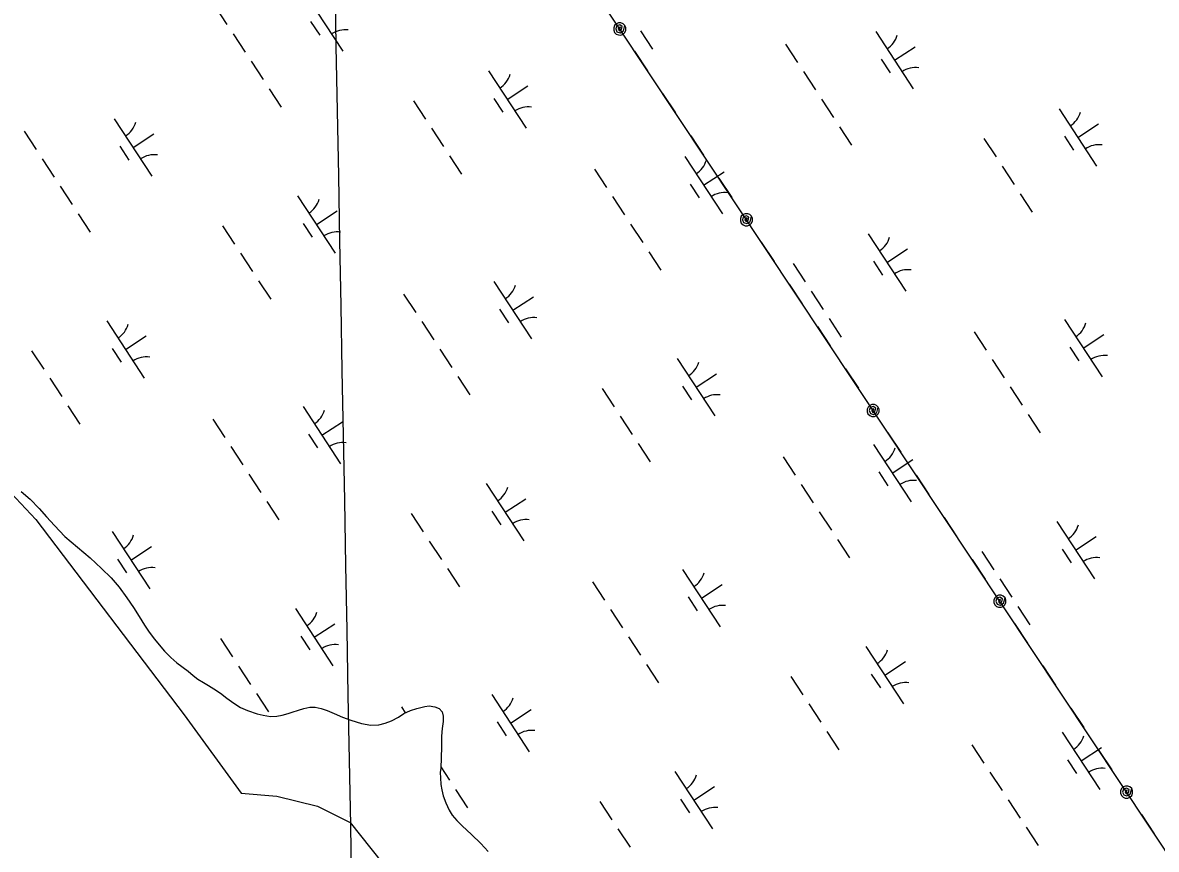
# Model space of a CAD drawing. Extents: x 3945642 to 3966284, y 206476 to 228921.
# Drawn here: x 3956719 to 3957545, y 217662 to 218265 of the extents above; entities that cross this region are included whole.
import ezdxf

# ---------------------------------------------------------------- set-up
doc = ezdxf.new("R2010")
doc.units = 0
for name, color, linetype in [('V-GRID-MAJR', 7, 'Continuous'), ('V-RIVR-EDGE', 7, 'Continuous'), ('V-UTIL-LINE', 7, 'Continuous'), ('V-WETL-SWMP', 7, 'Continuous')]:
    doc.layers.add(name, color=color, linetype=linetype)

msp = doc.modelspace()

# ---------------------------------------------------------------- linework, layer by layer
at = {"layer": 'V-GRID-MAJR'}
msp.add_spline([(3957114.32, 209221.5), (3957056.9, 212329.82), (3956944.95, 218389.75), (3956833, 224449.67), (3956787.83, 226894.45)], degree=3, dxfattribs=at)
at = {"layer": 'V-RIVR-EDGE'}
msp.add_lwpolyline([(3956688.24, 217945.11), (3956728.6, 217902.37), (3956836.64, 217759.9), (3956878.19, 217702.92), (3956904.31, 217700.54), (3956933.99, 217693.42), (3956957.73, 217681.55), (3957012.34, 217612.69)], dxfattribs=at)
at = {"layer": 'V-UTIL-LINE'}
for points in [[(3958881.28, 222827.27), (3957109.88, 218326.97), (3961480.16, 211741.64)], [(3957154.18, 218260.22), (3957154.71, 218261.56), (3957153.58, 218261.29), (3957153.1, 218260), (3957154.04, 218258.88), (3957155.5, 218259.75), (3957156.02, 218262.04), (3957154.21, 218263.16), (3957151.9, 218262.4), (3957151.33, 218260.19), (3957152.13, 218258.1), (3957154.44, 218257.4), (3957156.82, 218258.78), (3957157.93, 218262.71), (3957156.69, 218263.96), (3957155.07, 218264.63), (3957153.31, 218264.64), (3957151.69, 218263.97), (3957150.44, 218262.73), (3957149.77, 218261.11), (3957149.76, 218259.36), (3957150.43, 218257.73), (3957151.66, 218256.49), (3957153.28, 218255.81), (3957155.04, 218255.8), (3957156.66, 218256.47), (3957157.91, 218257.71), (3957158.59, 218259.33), (3957158.59, 218261.09), (3957157.93, 218262.71)], [(3957164.97, 218243.95), (3957174.37, 218229.79)], [(3957185.43, 218213.12), (3957194.83, 218198.96)], [(3957205.89, 218182.3), (3957215.29, 218168.13)], [(3957226.35, 218151.47), (3957235.75, 218137.3)], [(3957246.52, 218121.07), (3957247.05, 218122.41), (3957245.92, 218122.14), (3957245.44, 218120.86), (3957246.38, 218119.73), (3957247.84, 218120.6), (3957248.36, 218122.89), (3957246.55, 218124.01), (3957244.24, 218123.26), (3957243.67, 218121.04), (3957244.48, 218118.95), (3957246.78, 218118.25), (3957249.16, 218119.64), (3957250.27, 218123.56), (3957249.03, 218124.81), (3957247.41, 218125.49), (3957245.66, 218125.49), (3957244.03, 218124.82), (3957242.79, 218123.59), (3957242.11, 218121.97), (3957242.1, 218120.21), (3957242.77, 218118.59), (3957244.01, 218117.34), (3957245.63, 218116.66), (3957247.38, 218116.66), (3957249.01, 218117.33), (3957250.25, 218118.56), (3957250.93, 218120.18), (3957250.94, 218121.94), (3957250.27, 218123.56)], [(3957257.31, 218104.81), (3957266.71, 218090.64)], [(3957277.77, 218073.98), (3957287.17, 218059.81)], [(3957298.23, 218043.15), (3957307.63, 218028.98)], [(3957318.69, 218012.32), (3957328.09, 217998.15)], [(3957338.86, 217981.93), (3957339.4, 217983.26), (3957338.26, 217983), (3957337.79, 217981.71), (3957338.73, 217980.59), (3957340.19, 217981.46), (3957340.71, 217983.75), (3957338.89, 217984.87), (3957336.58, 217984.11), (3957336.02, 217981.89), (3957336.82, 217979.81), (3957339.13, 217979.11), (3957341.51, 217980.49), (3957342.61, 217984.42), (3957341.38, 217985.66), (3957339.75, 217986.34), (3957338, 217986.35), (3957336.37, 217985.68), (3957335.13, 217984.44), (3957334.45, 217982.82), (3957334.45, 217981.06), (3957335.11, 217979.44), (3957336.35, 217978.2), (3957337.97, 217977.52), (3957339.73, 217977.51), (3957341.35, 217978.18), (3957342.6, 217979.42), (3957343.27, 217981.04), (3957343.28, 217982.79), (3957342.61, 217984.42)], [(3957349.66, 217965.66), (3957359.06, 217951.5)], [(3957370.12, 217934.83), (3957379.52, 217920.67)], [(3957390.57, 217904), (3957399.97, 217889.84)], [(3957411.03, 217873.17), (3957420.43, 217859.01)], [(3957431.21, 217842.78), (3957431.74, 217844.12), (3957430.61, 217843.85), (3957430.13, 217842.56), (3957431.07, 217841.44), (3957432.53, 217842.31), (3957433.05, 217844.6), (3957431.24, 217845.72), (3957428.92, 217844.97), (3957428.36, 217842.75), (3957429.16, 217840.66), (3957431.47, 217839.96), (3957433.85, 217841.35), (3957434.96, 217845.27), (3957433.72, 217846.52), (3957432.1, 217847.19), (3957430.34, 217847.2), (3957428.72, 217846.53), (3957427.47, 217845.29), (3957426.8, 217843.67), (3957426.79, 217841.92), (3957427.46, 217840.29), (3957428.69, 217839.05), (3957430.31, 217838.37), (3957432.07, 217838.37), (3957433.69, 217839.03), (3957434.94, 217840.27), (3957435.62, 217841.89), (3957435.62, 217843.65), (3957434.96, 217845.27)], [(3957442, 217826.51), (3957451.4, 217812.35)], [(3957462.46, 217795.68), (3957471.86, 217781.52)], [(3957482.92, 217764.86), (3957492.32, 217750.69)], [(3957503.37, 217734.03), (3957512.77, 217719.86)], [(3957523.55, 217703.64), (3957524.08, 217704.97), (3957522.95, 217704.71), (3957522.47, 217703.42), (3957523.41, 217702.3), (3957524.87, 217703.17), (3957525.39, 217705.45), (3957523.58, 217706.58), (3957521.27, 217705.82), (3957520.7, 217703.6), (3957521.5, 217701.51), (3957523.81, 217700.81), (3957526.19, 217702.2), (3957527.3, 217706.12), (3957526.06, 217707.37), (3957524.44, 217708.05), (3957522.68, 217708.05), (3957521.06, 217707.39), (3957519.81, 217706.15), (3957519.14, 217704.53), (3957519.13, 217702.77), (3957519.8, 217701.15), (3957521.04, 217699.9), (3957522.66, 217699.23), (3957524.41, 217699.22), (3957526.04, 217699.89), (3957527.28, 217701.12), (3957527.96, 217702.74), (3957527.96, 217704.5), (3957527.3, 217706.12)], [(3957534.34, 217687.37), (3957543.74, 217673.2)]]:
    msp.add_lwpolyline(points, dxfattribs=at)
at = {"layer": 'V-WETL-SWMP'}
for p, q in [((3956924.95, 218285.89), (3956952.35, 218244.07)), ((3956859.16, 218276.77), (3956867.92, 218263.38)), ((3956928.91, 218265.77), (3956935.48, 218255.73)), ((3957169.29, 218258.83), (3957178.05, 218245.44)), ((3957340.75, 218258.27), (3957368.15, 218216.45)), ((3956872.31, 218256.69), (3956881.08, 218243.31)), ((3957274.95, 218249.15), (3957283.72, 218235.77)), ((3957354.45, 218237.36), (3957369.5, 218247.23)), ((3956885.46, 218236.61), (3956894.23, 218223.23)), ((3957344.71, 218238.15), (3957351.28, 218228.11)), ((3957058.54, 218229.66), (3957085.94, 218187.84)), ((3957288.11, 218229.07), (3957296.87, 218215.69)), ((3956898.61, 218216.54), (3956907.38, 218203.16)), ((3957072.24, 218208.75), (3957087.29, 218218.62)), ((3957062.49, 218209.54), (3957069.07, 218199.51)), ((3957301.26, 218209), (3957310.03, 218195.61)), ((3957003.84, 218207.83), (3957012.61, 218194.44)), ((3957474.33, 218202.05), (3957501.73, 218160.22)), ((3956785.81, 218194.74), (3956813.21, 218152.91)), ((3956720.02, 218185.61), (3956728.79, 218172.23)), ((3956799.51, 218173.83), (3956814.57, 218183.69)), ((3957017, 218187.75), (3957025.76, 218174.37)), ((3957314.41, 218188.92), (3957323.18, 218175.54)), ((3957488.03, 218181.14), (3957503.09, 218191)), ((3957419.64, 218180.21), (3957428.41, 218166.83)), ((3957478.29, 218181.93), (3957484.87, 218171.89)), ((3956789.77, 218174.62), (3956796.35, 218164.58)), ((3957030.15, 218167.68), (3957038.92, 218154.29)), ((3957201.61, 218167.12), (3957229.01, 218125.3)), ((3956733.17, 218165.54), (3956741.94, 218152.16)), ((3957432.79, 218160.13), (3957441.56, 218146.75)), ((3957135.82, 218158), (3957144.58, 218144.61)), ((3957215.31, 218146.21), (3957230.37, 218156.07)), ((3956746.32, 218145.46), (3956755.09, 218132.08)), ((3957205.57, 218147), (3957212.14, 218136.96)), ((3956919.4, 218138.51), (3956946.8, 218096.69)), ((3957148.97, 218137.92), (3957157.74, 218124.54)), ((3957445.95, 218140.06), (3957454.71, 218126.68)), ((3956759.47, 218125.39), (3956768.24, 218112)), ((3956933.1, 218117.6), (3956948.15, 218127.46)), ((3956923.36, 218118.39), (3956929.93, 218108.35)), ((3957162.12, 218117.85), (3957170.89, 218104.46)), ((3956864.71, 218116.68), (3956873.47, 218103.29)), ((3957335.2, 218110.9), (3957362.59, 218069.07)), ((3956877.86, 218096.6), (3956886.62, 218083.22)), ((3957175.27, 218097.77), (3957184.04, 218084.39)), ((3957348.9, 218089.98), (3957363.95, 218099.85)), ((3957280.5, 218089.06), (3957289.27, 218075.68)), ((3957339.15, 218090.78), (3957345.73, 218080.74)), ((3956891.01, 218076.52), (3956899.78, 218063.14)), ((3957062.47, 218075.97), (3957089.87, 218034.15)), ((3957293.65, 218068.98), (3957302.42, 218055.6)), ((3956996.68, 218066.85), (3957005.44, 218053.46)), ((3957076.17, 218055.06), (3957091.23, 218064.92)), ((3957066.43, 218055.85), (3957073, 218045.81)), ((3956780.26, 218047.36), (3956807.66, 218005.54)), ((3957009.83, 218046.77), (3957018.6, 218033.39)), ((3957306.81, 218048.91), (3957315.57, 218035.52)), ((3957478.27, 218048.35), (3957505.67, 218006.53)), ((3956793.96, 218026.45), (3956809.02, 218036.31)), ((3957412.47, 218039.23), (3957421.24, 218025.85)), ((3957491.97, 218027.44), (3957507.03, 218037.31)), ((3956784.22, 218027.24), (3956790.79, 218017.2)), ((3957022.98, 218026.7), (3957031.75, 218013.31)), ((3957482.23, 218028.23), (3957488.8, 218018.2)), ((3956725.57, 218025.52), (3956734.33, 218012.14)), ((3957196.06, 218019.75), (3957223.46, 217977.92)), ((3957425.63, 218019.15), (3957434.39, 218005.77)), ((3956738.72, 218005.45), (3956747.49, 217992.06)), ((3957036.13, 218006.62), (3957044.9, 217993.24)), ((3957209.76, 217998.83), (3957224.81, 218008.7)), ((3957141.36, 217997.91), (3957150.13, 217984.52)), ((3957200.01, 217999.62), (3957206.59, 217989.59)), ((3957438.78, 217999.08), (3957447.55, 217985.7)), ((3956751.87, 217985.37), (3956760.64, 217971.99)), ((3956923.33, 217984.82), (3956950.73, 217943)), ((3957154.52, 217977.83), (3957163.28, 217964.45)), ((3957451.93, 217979), (3957460.7, 217965.62)), ((3956857.54, 217975.7), (3956866.31, 217962.31)), ((3956937.03, 217963.91), (3956952.09, 217973.77)), ((3956927.29, 217964.7), (3956933.87, 217954.66)), ((3956870.69, 217955.62), (3956879.46, 217942.24)), ((3957167.67, 217957.76), (3957176.44, 217944.37)), ((3957339.13, 217957.2), (3957366.53, 217915.38)), ((3957273.34, 217948.08), (3957282.1, 217934.7)), ((3957352.83, 217936.29), (3957367.89, 217946.16)), ((3956883.84, 217935.54), (3956892.61, 217922.16)), ((3957343.09, 217937.08), (3957349.66, 217927.04)), ((3957056.92, 217928.59), (3957084.32, 217886.77)), ((3957286.49, 217928), (3957295.26, 217914.62)), ((3956718.02, 217922.89), (3956724.39, 217917.37)), ((3956724.39, 217917.37), (3956731.12, 217910.4)), ((3956896.99, 217915.47), (3956905.76, 217902.08)), ((3957070.62, 217907.68), (3957085.67, 217917.55)), ((3956731.12, 217910.4), (3956736.41, 217904.46)), ((3956736.41, 217904.46), (3956742.2, 217898)), ((3957002.23, 217906.76), (3957010.99, 217893.37)), ((3957060.88, 217908.47), (3957067.45, 217898.43)), ((3957299.64, 217907.93), (3957308.41, 217894.54)), ((3956742.2, 217898), (3956749.85, 217889.95)), ((3957472.72, 217900.98), (3957500.12, 217859.15)), ((3956749.85, 217889.95), (3956768.12, 217874.47)), ((3956784.19, 217893.67), (3956811.59, 217851.84)), ((3957015.38, 217886.68), (3957024.15, 217873.3)), ((3957312.79, 217887.85), (3957321.56, 217874.47)), ((3957486.42, 217880.07), (3957501.47, 217889.93)), ((3956797.89, 217872.76), (3956812.95, 217882.62)), ((3957418.02, 217879.14), (3957426.79, 217865.76)), ((3957476.67, 217880.86), (3957483.25, 217870.82)), ((3956768.12, 217874.47), (3956776.49, 217866.77)), ((3956788.15, 217873.55), (3956794.73, 217863.51)), ((3956776.49, 217866.77), (3956783.43, 217859.8)), ((3957028.53, 217866.6), (3957037.3, 217853.22)), ((3957199.99, 217866.05), (3957227.39, 217824.23)), ((3956783.43, 217859.8), (3956789.37, 217853.06)), ((3956789.37, 217853.06), (3956795, 217845.38)), ((3957134.2, 217856.93), (3957142.97, 217843.54)), ((3957213.69, 217845.14), (3957228.75, 217855)), ((3957431.18, 217859.06), (3957439.94, 217845.68)), ((3956795, 217845.38), (3956799.71, 217838.36)), ((3957203.95, 217845.93), (3957210.53, 217835.89)), ((3956799.71, 217838.36), (3956803.98, 217831.63)), ((3956917.78, 217837.44), (3956945.18, 217795.62)), ((3957147.35, 217836.85), (3957156.12, 217823.47)), ((3957444.33, 217838.99), (3957453.09, 217825.6)), ((3956803.98, 217831.63), (3956807.76, 217825.33)), ((3956807.76, 217825.33), (3956811.18, 217820.26)), ((3956811.18, 217820.26), (3956815.04, 217815.12)), ((3956931.48, 217816.53), (3956946.54, 217826.39)), ((3956815.04, 217815.12), (3956818.47, 217811.06)), ((3956863.09, 217815.6), (3956871.85, 217802.22)), ((3956921.74, 217817.32), (3956928.31, 217807.28)), ((3957160.5, 217816.78), (3957169.27, 217803.39)), ((3956818.47, 217811.06), (3956822.47, 217806.42)), ((3956822.47, 217806.42), (3956827.12, 217801.84)), ((3957333.58, 217809.83), (3957360.98, 217768)), ((3956827.12, 217801.84), (3956831.42, 217797.92)), ((3956831.42, 217797.92), (3956839.59, 217791.74)), ((3956876.24, 217795.53), (3956885.01, 217782.15)), ((3957173.65, 217796.7), (3957182.42, 217783.32)), ((3957347.28, 217788.91), (3957362.33, 217798.78)), ((3956839.59, 217791.74), (3956843.24, 217788.76)), ((3956843.24, 217788.76), (3956846.68, 217785.99)), ((3957278.88, 217787.99), (3957287.65, 217774.6)), ((3957337.53, 217789.7), (3957344.11, 217779.67)), ((3956846.68, 217785.99), (3956850.7, 217783.59)), ((3956850.7, 217783.59), (3956854.36, 217781.33)), ((3956854.36, 217781.33), (3956858.45, 217778.85)), ((3956858.45, 217778.85), (3956863.11, 217775.65)), ((3956863.11, 217775.65), (3956867.84, 217772.15)), ((3956867.84, 217772.15), (3956873, 217768.51)), ((3956889.39, 217775.45), (3956898.16, 217762.07)), ((3957060.85, 217774.9), (3957088.25, 217733.08)), ((3956873, 217768.51), (3956877.81, 217765.38)), ((3956877.81, 217765.38), (3956882.84, 217763.04)), ((3956882.84, 217763.04), (3956889.81, 217760.68)), ((3956912.51, 217760.88), (3956915.47, 217761.94)), ((3956915.47, 217761.94), (3956919.95, 217763.28)), ((3956919.95, 217763.28), (3956923.93, 217764.69)), ((3956923.93, 217764.69), (3956928.33, 217765.67)), ((3956928.33, 217765.67), (3956932.29, 217765.64)), ((3956932.29, 217765.64), (3956936.46, 217764.53)), ((3956936.46, 217764.53), (3956940.85, 217763.06)), ((3956940.85, 217763.06), (3956946.09, 217760.86)), ((3956995.06, 217765.78), (3956997.88, 217761.47)), ((3956996.75, 217761), (3957001.67, 217763.06)), ((3957001.67, 217763.06), (3957006.36, 217764.61)), ((3957006.36, 217764.61), (3957012.21, 217766.01)), ((3957012.21, 217766.01), (3957015.38, 217766.42)), ((3957015.38, 217766.42), (3957019.42, 217765.89)), ((3957019.42, 217765.89), (3957022.58, 217764.64)), ((3957022.58, 217764.64), (3957024.65, 217762.1)), ((3957024.65, 217762.1), (3957025.56, 217759.07)), ((3957074.55, 217753.99), (3957089.61, 217763.85)), ((3957292.04, 217767.91), (3957300.8, 217754.53)), ((3956889.81, 217760.68), (3956894.2, 217759.64)), ((3956894.2, 217759.64), (3956899.67, 217758.74)), ((3956899.67, 217758.74), (3956904.35, 217758.92)), ((3956904.35, 217758.92), (3956908.11, 217759.69)), ((3956908.11, 217759.69), (3956912.51, 217760.88)), ((3956946.09, 217760.86), (3956952.05, 217758.15)), ((3956952.05, 217758.15), (3956958.09, 217756.02)), ((3956958.09, 217756.02), (3956965.93, 217753.73)), ((3956965.93, 217753.73), (3956972.7, 217752.38)), ((3956978.61, 217752.7), (3956983.3, 217753.89)), ((3956983.3, 217753.89), (3956987.92, 217755.66)), ((3956987.92, 217755.66), (3956992.92, 217758.36)), ((3956992.92, 217758.36), (3956996.75, 217761)), ((3957025.54, 217755.03), (3957024.71, 217749.99)), ((3957025.56, 217759.07), (3957025.54, 217755.03)), ((3957064.81, 217754.78), (3957071.39, 217744.74)), ((3956972.7, 217752.38), (3956978.61, 217752.7)), ((3957024.71, 217749.99), (3957024.38, 217744.52)), ((3957305.19, 217747.84), (3957313.96, 217734.45)), ((3957476.65, 217747.28), (3957504.05, 217705.46)), ((3957024.38, 217744.52), (3957024.32, 217736.31)), ((3957410.86, 217738.16), (3957419.62, 217724.78)), ((3957024.32, 217736.31), (3957023.71, 217720.96)), ((3957490.35, 217726.37), (3957505.41, 217736.24)), ((3957023.71, 217720.96), (3957023.4, 217717.94)), ((3957023.75, 217721.98), (3957030.13, 217712.24)), ((3957480.61, 217727.16), (3957487.18, 217717.13)), ((3957023.4, 217717.94), (3957023.44, 217713.97)), ((3957023.44, 217713.97), (3957023.84, 217709.14)), ((3957194.44, 217718.67), (3957221.84, 217676.85)), ((3957424.01, 217718.08), (3957432.78, 217704.7)), ((3957023.84, 217709.14), (3957024.39, 217705.25)), ((3957024.39, 217705.25), (3957025.51, 217700.99)), ((3957034.51, 217705.55), (3957043.28, 217692.17)), ((3957208.14, 217697.76), (3957223.19, 217707.63)), ((3957025.51, 217700.99), (3957027.42, 217695.71)), ((3957139.75, 217696.84), (3957148.51, 217683.45)), ((3957198.4, 217698.55), (3957204.97, 217688.52)), ((3957437.16, 217698.01), (3957445.93, 217684.62)), ((3957027.42, 217695.71), (3957029.76, 217690.43)), ((3957029.76, 217690.43), (3957032.11, 217686.82)), ((3957032.11, 217686.82), (3957035.47, 217682.9)), ((3957035.47, 217682.9), (3957039.33, 217679.05)), ((3957039.33, 217679.05), (3957046.06, 217672.66)), ((3957046.06, 217672.66), (3957052.94, 217666.13)), ((3957152.9, 217676.76), (3957161.67, 217663.38)), ((3957450.31, 217677.93), (3957459.08, 217664.55)), ((3957052.94, 217666.13), (3957058.23, 217660.33))]:
    msp.add_line(p, q, dxfattribs=at)
for centre, start, end in [((3956953.99, 218242), 82.45745, 124.00111), ((3957339.51, 218260.6), 302.45745, 344.00111), ((3957057.3, 218231.99), 302.45745, 344.00111), ((3957369.78, 218214.39), 82.45745, 124.00111), ((3957087.57, 218185.78), 82.45745, 124.00111), ((3956784.57, 218197.06), 302.45745, 344.00111), ((3957473.1, 218204.37), 302.45745, 344.00111), ((3957503.37, 218158.16), 82.45745, 124.00111), ((3956814.85, 218150.85), 82.45745, 124.00111), ((3957200.37, 218169.45), 302.45745, 344.00111), ((3956918.16, 218140.84), 302.45745, 344.00111), ((3957230.64, 218123.24), 82.45745, 124.00111), ((3956948.43, 218094.63), 82.45745, 124.00111), ((3957333.96, 218113.22), 302.45745, 344.00111), ((3957364.23, 218067.01), 82.45745, 124.00111), ((3957061.23, 218078.29), 302.45745, 344.00111), ((3956779.02, 218049.68), 302.45745, 344.00111), ((3957091.51, 218032.08), 82.45745, 124.00111), ((3957477.03, 218050.68), 302.45745, 344.00111), ((3956809.29, 218003.47), 82.45745, 124.00111), ((3957507.3, 218004.47), 82.45745, 124.00111), ((3957194.82, 218022.07), 302.45745, 344.00111), ((3957225.09, 217975.86), 82.45745, 124.00111), ((3956922.09, 217987.14), 302.45745, 344.00111), ((3956952.37, 217940.93), 82.45745, 124.00111), ((3957337.89, 217959.53), 302.45745, 344.00111), ((3957368.16, 217913.32), 82.45745, 124.00111), ((3957055.68, 217930.92), 302.45745, 344.00111), ((3957085.95, 217884.71), 82.45745, 124.00111), ((3957471.48, 217903.3), 302.45745, 344.00111), ((3956782.96, 217895.99), 302.45745, 344.00111), ((3957501.75, 217857.09), 82.45745, 124.00111), ((3956813.23, 217849.78), 82.45745, 124.00111), ((3957198.75, 217868.37), 302.45745, 344.00111), ((3957229.03, 217822.17), 82.45745, 124.00111), ((3956916.54, 217839.77), 302.45745, 344.00111), ((3956946.81, 217793.56), 82.45745, 124.00111), ((3957332.34, 217812.15), 302.45745, 344.00111), ((3957362.61, 217765.94), 82.45745, 124.00111), ((3957059.61, 217777.22), 302.45745, 344.00111), ((3957089.89, 217731.01), 82.45745, 124.00111), ((3957475.41, 217749.61), 302.45745, 344.00111), ((3957505.69, 217703.4), 82.45745, 124.00111), ((3957193.2, 217721), 302.45745, 344.00111), ((3957223.47, 217674.79), 82.45745, 124.00111)]:
    msp.add_arc(centre, 17.62, start, end, dxfattribs=at)

doc.saveas('drawing.dxf')
